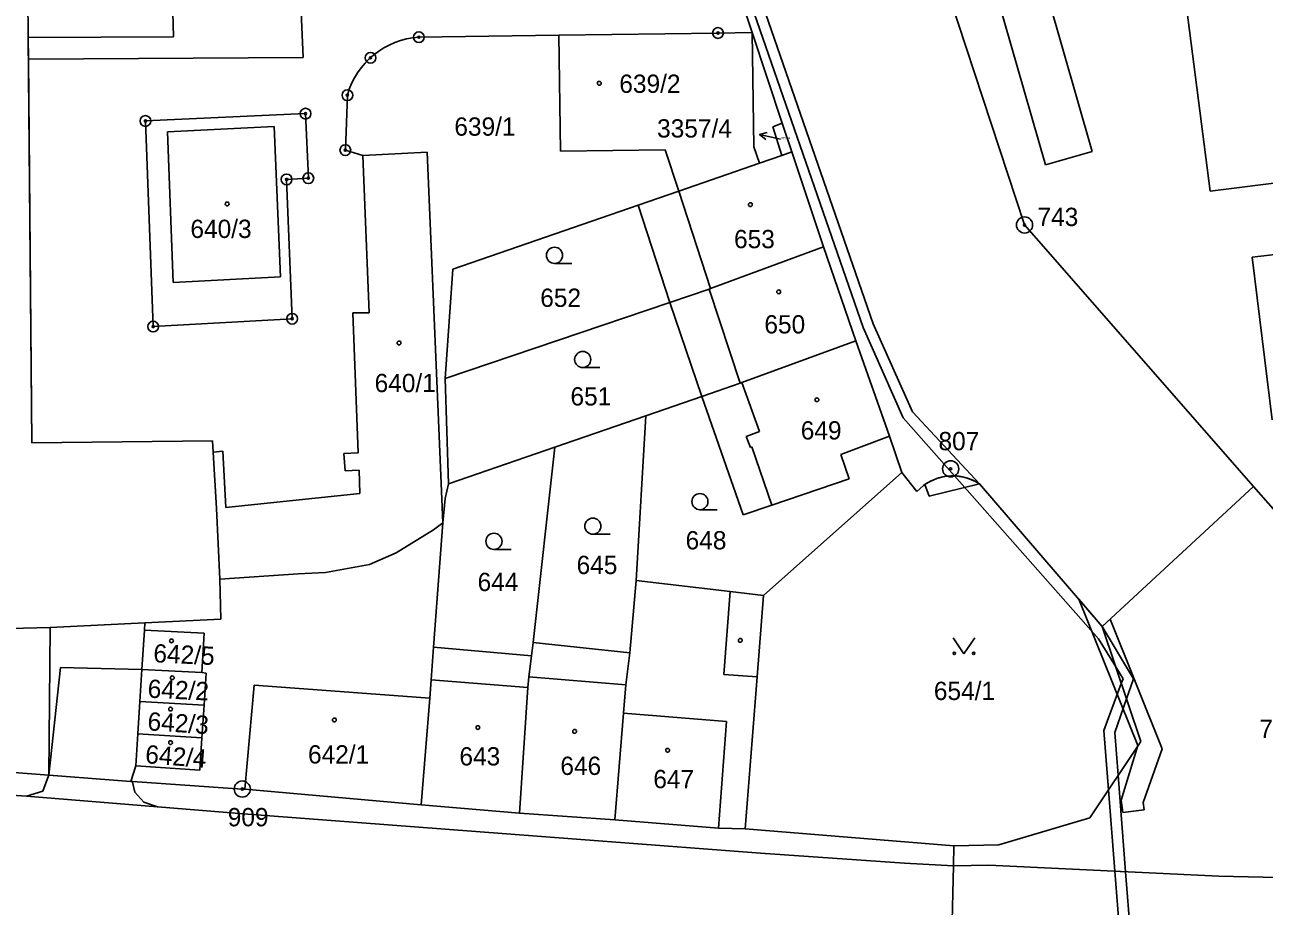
# Model space of a CAD drawing. Extents: x -755819 to -753140, y -1169796 to -1166000.
# Drawn here: x -755226.4 to -755111.2, y -1166822.8 to -1166741 of the extents above; entities that cross this region are included whole.
import ezdxf

# ---------------------------------------------------------------- set-up
doc = ezdxf.new("R2010")
doc.units = 0
for name, color, linetype in [('Vrstva 1', 7, 'Continuous'), ('Vrstva 16', 7, 'Continuous'), ('Vrstva 17', 7, 'Continuous'), ('Vrstva 18', 7, 'Continuous'), ('Vrstva 19', 7, 'Continuous'), ('Vrstva 24', 7, 'Continuous'), ('Vrstva 25', 7, 'Continuous'), ('Vrstva 27', 7, 'Continuous'), ('Vrstva 4', 7, 'Continuous'), ('Vrstva 6', 7, 'Continuous')]:
    doc.layers.add(name, color=color, linetype=linetype)

msp = doc.modelspace()

# ---------------------------------------------------------------- linework, layer by layer
at = {"layer": 'Vrstva 1'}
for p, q in [((-755123.81, -1166697.89), (-755116.26, -1166756.43)), ((-755142.4, -1166732.51), (-755133.52, -1166759.56)), ((-755160.95, -1166735.3), (-755158.84, -1166741.69)), ((-755226.17, -1166736.54), (-755226.11, -1166742.15)), ((-755200.91, -1166736.11), (-755200.57, -1166744)), ((-755226.11, -1166742.15), (-755226.09, -1166744.15)), ((-755176.81, -1166741.94), (-755189.81, -1166742.12)), ((-755162.01, -1166741.73), (-755176.81, -1166741.94)), ((-755176.81, -1166741.94), (-755176.66, -1166752.7)), ((-755158.84, -1166741.69), (-755162.01, -1166741.73)), ((-755158.84, -1166741.69), (-755156.06, -1166750.12)), ((-755200.57, -1166744), (-755226.09, -1166744.15)), ((-755196.45, -1166747.51), (-755196.64, -1166752.61)), ((-755215.22, -1166749.9), (-755200.34, -1166749.22)), ((-755214.5, -1166769), (-755215.22, -1166749.9)), ((-755200.34, -1166749.22), (-755200.08, -1166755.22)), ((-755156.06, -1166750.12), (-755156.9, -1166750.46)), ((-755156.9, -1166750.46), (-755156.08, -1166753.1)), ((-755196.64, -1166752.61), (-755195, -1166753.12)), ((-755176.66, -1166752.7), (-755166.92, -1166752.59)), ((-755166.92, -1166752.59), (-755165.66, -1166756.41)), ((-755189.05, -1166752.79), (-755195, -1166753.12)), ((-755195, -1166753.12), (-755194.42, -1166767.72)), ((-755189.05, -1166752.79), (-755187.58, -1166787.23)), ((-755158.16, -1166753.82), (-755156.08, -1166753.1)), ((-755156.08, -1166753.1), (-755155.15, -1166752.78)), ((-755155.15, -1166752.78), (-755152.2, -1166761.59)), ((-755165.66, -1166756.41), (-755158.16, -1166753.82)), ((-755116.26, -1166756.43), (-755101.36, -1166754.51)), ((-755200.08, -1166755.22), (-755202.1, -1166755.33)), ((-755202.1, -1166755.33), (-755201.58, -1166768.27)), ((-755165.66, -1166756.41), (-755169.44, -1166757.72)), ((-755169.44, -1166757.72), (-755186.66, -1166763.68)), ((-755166.5, -1166766.75), (-755169.44, -1166757.72)), ((-755133.52, -1166759.56), (-755112.26, -1166783.85)), ((-755152.2, -1166761.59), (-755162.71, -1166765.47)), ((-755152.2, -1166761.59), (-755149.19, -1166770.32)), ((-755109.44, -1166762.22), (-755112.37, -1166762.54)), ((-755112.37, -1166762.54), (-755110.5, -1166777.65)), ((-755186.66, -1166763.68), (-755187.37, -1166773.81)), ((-755166.5, -1166766.75), (-755162.83, -1166765.51)), ((-755162.83, -1166765.51), (-755162.71, -1166765.47)), ((-755187.37, -1166773.81), (-755166.5, -1166766.75)), ((-755163.5, -1166775.48), (-755166.5, -1166766.75)), ((-755201.58, -1166768.27), (-755214.5, -1166769)), ((-755194.42, -1166767.72), (-755195.96, -1166767.71)), ((-755195.96, -1166767.71), (-755195.46, -1166780.72)), ((-755159.79, -1166774.2), (-755149.19, -1166770.32)), ((-755149.19, -1166770.32), (-755146.08, -1166779.17)), ((-755187.37, -1166773.81), (-755187.05, -1166783.6)), ((-755159.94, -1166774.25), (-755163.5, -1166775.48)), ((-755159.94, -1166774.25), (-755159.79, -1166774.2)), ((-755163.5, -1166775.48), (-755168.72, -1166777.28)), ((-755159.67, -1166786.49), (-755163.5, -1166775.48)), ((-755168.72, -1166777.28), (-755177.18, -1166780.2)), ((-755168.72, -1166777.28), (-755169.61, -1166792.58)), ((-755187.05, -1166783.6), (-755177.18, -1166780.2)), ((-755177.18, -1166780.2), (-755179.2, -1166798.36)), ((-755146.08, -1166779.17), (-755150.59, -1166780.87)), ((-755146.08, -1166779.17), (-755144.94, -1166782.56)), ((-755208.02, -1166780.57), (-755208.93, -1166780.67)), ((-755208.93, -1166780.67), (-755208.61, -1166785.91)), ((-755207.75, -1166785.82), (-755208.02, -1166780.57)), ((-755195.46, -1166780.72), (-755196.77, -1166780.79)), ((-755196.77, -1166780.79), (-755196.67, -1166782.39)), ((-755150.59, -1166780.87), (-755149.83, -1166783.15)), ((-755196.67, -1166782.39), (-755195.37, -1166782.34)), ((-755195.37, -1166782.34), (-755195.28, -1166784.52)), ((-755144.94, -1166782.56), (-755157.79, -1166793.97)), ((-755144.94, -1166782.56), (-755143.53, -1166784.31)), ((-755187.05, -1166783.6), (-755187.35, -1166784.97)), ((-755149.83, -1166783.15), (-755157, -1166785.58)), ((-755137.72, -1166783.6), (-755126.3, -1166796.85)), ((-755195.28, -1166784.52), (-755207.75, -1166785.82)), ((-755126.3, -1166796.85), (-755112.26, -1166783.85)), ((-755112.26, -1166783.85), (-755102.54, -1166794.92)), ((-755208.61, -1166785.91), (-755208.3, -1166792.46)), ((-755187.35, -1166784.97), (-755187.58, -1166787.23)), ((-755157, -1166785.58), (-755159.67, -1166786.49)), ((-755188.44, -1166787.89), (-755191.92, -1166790.01)), ((-755187.58, -1166787.23), (-755188.44, -1166787.89)), ((-755187.58, -1166787.23), (-755188.44, -1166798.77)), ((-755191.92, -1166790.01), (-755194.39, -1166791.11)), ((-755194.39, -1166791.11), (-755198.47, -1166791.85)), ((-755201.03, -1166791.97), (-755208.3, -1166792.46)), ((-755208.3, -1166792.46), (-755208.22, -1166796.17)), ((-755198.47, -1166791.85), (-755201.03, -1166791.97)), ((-755170.21, -1166799.31), (-755169.61, -1166792.58)), ((-755169.61, -1166792.58), (-755160.87, -1166793.6)), ((-755160.87, -1166793.6), (-755157.79, -1166793.97)), ((-755157.79, -1166793.97), (-755158.38, -1166801.53)), ((-755208.22, -1166796.17), (-755215.27, -1166796.51)), ((-755237.9, -1166797.27), (-755224.07, -1166796.96)), ((-755224.07, -1166796.96), (-755224.2, -1166810.67)), ((-755215.32, -1166797.21), (-755215.55, -1166800.86)), ((-755215.27, -1166796.51), (-755215.32, -1166797.21)), ((-755209.75, -1166797.49), (-755215.32, -1166797.21)), ((-755209.98, -1166801.12), (-755209.75, -1166797.49)), ((-755122.73, -1166807.53), (-755126.3, -1166796.85)), ((-755179.2, -1166798.36), (-755179.34, -1166799.59)), ((-755179.2, -1166798.36), (-755170.21, -1166799.31)), ((-755188.44, -1166798.77), (-755188.67, -1166801.81)), ((-755188.44, -1166798.77), (-755179.34, -1166799.59)), ((-755179.34, -1166799.59), (-755179.59, -1166801.55)), ((-755170.56, -1166802.28), (-755170.21, -1166799.31)), ((-755215.55, -1166800.86), (-755215.73, -1166803.82)), ((-755215.55, -1166800.86), (-755209.98, -1166801.12)), ((-755209.57, -1166801.18), (-755209.98, -1166801.12)), ((-755209.77, -1166804.18), (-755209.57, -1166801.18)), ((-755188.67, -1166801.81), (-755188.79, -1166803.51)), ((-755179.59, -1166801.55), (-755179.67, -1166802.54)), ((-755158.38, -1166801.53), (-755159.48, -1166815.65)), ((-755179.67, -1166802.54), (-755180.45, -1166814.21)), ((-755170.78, -1166804.91), (-755170.56, -1166802.28)), ((-755215.73, -1166803.82), (-755215.92, -1166806.82)), ((-755215.73, -1166803.82), (-755209.77, -1166804.18)), ((-755209.97, -1166807.21), (-755209.77, -1166804.18)), ((-755188.79, -1166803.51), (-755189.6, -1166813.44)), ((-755170.78, -1166804.91), (-755171.6, -1166814.82)), ((-755215.92, -1166806.82), (-755216.11, -1166809.8)), ((-755215.92, -1166806.82), (-755209.97, -1166807.21)), ((-755210.17, -1166810.22), (-755209.97, -1166807.21)), ((-755127.44, -1166814.63), (-755122.73, -1166807.53)), ((-755238.64, -1166809.53), (-755224.2, -1166810.67)), ((-755216.11, -1166809.8), (-755216.56, -1166811.26)), ((-755216.11, -1166809.8), (-755210.17, -1166810.22)), ((-755224.2, -1166810.67), (-755216.56, -1166811.26)), ((-755216.56, -1166811.26), (-755216.42, -1166811.27)), ((-755216.42, -1166811.27), (-755206.22, -1166811.96)), ((-755233.38, -1166812.12), (-755226.28, -1166812.63)), ((-755206.22, -1166811.96), (-755205.97, -1166811.98)), ((-755205.97, -1166811.98), (-755189.6, -1166813.44)), ((-755214.09, -1166813.6), (-755226.28, -1166812.63)), ((-755214.09, -1166813.6), (-755206.11, -1166814.26)), ((-755189.6, -1166813.44), (-755180.45, -1166814.21)), ((-755206.11, -1166814.26), (-755187.36, -1166815.7)), ((-755180.45, -1166814.21), (-755171.6, -1166814.82)), ((-755171.6, -1166814.82), (-755161.96, -1166815.6)), ((-755135.9, -1166817.14), (-755127.44, -1166814.63)), ((-755187.36, -1166815.7), (-755158.06, -1166817.92)), ((-755159.48, -1166815.65), (-755161.96, -1166815.6)), ((-755159.48, -1166815.65), (-755140.09, -1166817.22)), ((-755140.09, -1166817.22), (-755135.9, -1166817.14)), ((-755158.06, -1166817.92), (-755144.69, -1166818.84)), ((-755140.13, -1166819.08), (-755140.09, -1166817.22)), ((-755140.13, -1166819.08), (-755144.69, -1166818.84)), ((-755140.4, -1166830.66), (-755140.13, -1166819.08)), ((-755140.13, -1166819.08), (-755136.84, -1166819.03)), ((-755136.84, -1166819.03), (-755115.46, -1166820.06)), ((-755115.46, -1166820.06), (-755103.33, -1166820.33))]:
    msp.add_line(p, q, dxfattribs=at)
for centre, radius, start, end in [((-755189.32, -1166749.51), 7.41, 93.8207, 164.315), ((-755140.2, -1166787.43), 4.56, 57.0605, 136.8738)]:
    msp.add_arc(centre, radius, start, end, dxfattribs=at)
at = {"layer": 'Vrstva 16'}
msp.add_line((-755158.15, -1166751.16), (-755156.19, -1166751.59), dxfattribs=at)
msp.add_lwpolyline([(-755157.57, -1166751.63), (-755158.15, -1166751.16), (-755157.43, -1166750.98)], dxfattribs=at)
at = {"layer": 'Vrstva 24'}
for centre, radius in [((-755189.81, -1166742.12), 0.5), ((-755189.81, -1166742.12), 0.1), ((-755162.01, -1166741.73), 0.5), ((-755162.01, -1166741.73), 0.1), ((-755194.3, -1166744.03), 0.5), ((-755194.3, -1166744.03), 0.1), ((-755196.45, -1166747.51), 0.5), ((-755196.45, -1166747.51), 0.1), ((-755200.34, -1166749.22), 0.5), ((-755200.34, -1166749.22), 0.1), ((-755215.22, -1166749.9), 0.5), ((-755215.22, -1166749.9), 0.1), ((-755196.64, -1166752.61), 0.5), ((-755196.64, -1166752.61), 0.1), ((-755202.1, -1166755.33), 0.5), ((-755200.08, -1166755.22), 0.5), ((-755202.1, -1166755.33), 0.1), ((-755200.08, -1166755.22), 0.1), ((-755133.52, -1166759.56), 0.75), ((-755133.52, -1166759.56), 0.1), ((-755214.5, -1166769), 0.5), ((-755201.58, -1166768.27), 0.5), ((-755201.58, -1166768.27), 0.1), ((-755214.5, -1166769), 0.1), ((-755140.39, -1166782.22), 0.75), ((-755140.39, -1166782.22), 0.1), ((-755206.22, -1166811.96), 0.75), ((-755206.22, -1166811.96), 0.1)]:
    msp.add_circle(centre, radius, dxfattribs=at)
at = {"layer": 'Vrstva 25'}
for p, q in [((-755177.2, -1166763.13), (-755175.6, -1166763.13)), ((-755174.58, -1166772.81), (-755172.98, -1166772.81)), ((-755163.69, -1166786.01), (-755162.09, -1166786.01)), ((-755173.64, -1166788.29), (-755172.04, -1166788.29)), ((-755182.83, -1166789.7), (-755181.23, -1166789.7)), ((-755140.15, -1166797.9), (-755139.15, -1166799.4)), ((-755139.15, -1166799.4), (-755138.15, -1166797.9))]:
    msp.add_line(p, q, dxfattribs=at)
for centre, radius in [((-755173.04, -1166746.4), 0.175), ((-755207.62, -1166757.61), 0.175), ((-755159, -1166757.67), 0.175), ((-755177.2, -1166762.38), 0.75), ((-755156.37, -1166765.77), 0.175), ((-755191.65, -1166770.52), 0.175), ((-755174.58, -1166772.06), 0.75), ((-755152.81, -1166775.8), 0.175), ((-755163.69, -1166785.26), 0.75), ((-755173.64, -1166787.54), 0.75), ((-755182.83, -1166788.95), 0.75), ((-755212.8, -1166798.2), 0.175), ((-755159.94, -1166798.15), 0.175), ((-755140.05, -1166799.35), 0.112), ((-755138.25, -1166799.35), 0.112), ((-755212.72, -1166801.62), 0.175), ((-755212.88, -1166804.53), 0.175), ((-755197.66, -1166805.54), 0.175), ((-755184.33, -1166806.25), 0.175), ((-755175.33, -1166806.6), 0.175), ((-755212.88, -1166807.65), 0.175), ((-755166.69, -1166808.36), 0.175)]:
    msp.add_circle(centre, radius, dxfattribs=at)
at = {"layer": 'Vrstva 27'}
for p, q in [((-755159.63, -1166734.01), (-755147.58, -1166768.74)), ((-755148.52, -1166769.1), (-755160.57, -1166734.33)), ((-755147.58, -1166768.74), (-755143.94, -1166776.93)), ((-755144.8, -1166777.47), (-755148.52, -1166769.1)), ((-755140.03, -1166782.87), (-755144.8, -1166777.47)), ((-755143.94, -1166776.93), (-755137.72, -1166783.6)), ((-755142.38, -1166784.74), (-755142.78, -1166783.67)), ((-755137.72, -1166783.6), (-755142.38, -1166784.74)), ((-755126.65, -1166798), (-755140.03, -1166782.87)), ((-755137.72, -1166783.6), (-755126.3, -1166796.85)), ((-755123, -1166807.93), (-755128.47, -1166794.33)), ((-755128.47, -1166794.33), (-755126.3, -1166796.85)), ((-755126.3, -1166796.85), (-755125.58, -1166796.18)), ((-755125.58, -1166796.18), (-755120.74, -1166808.21)), ((-755126.3, -1166796.85), (-755123.39, -1166801.71)), ((-755125.04, -1166800.62), (-755126.65, -1166798)), ((-755224.2, -1166810.67), (-755223.1, -1166800.68)), ((-755223.1, -1166800.68), (-755215.55, -1166800.86)), ((-755215.55, -1166800.86), (-755215.73, -1166803.82)), ((-755124.37, -1166801.71), (-755125.04, -1166800.62)), ((-755126.15, -1166806.52), (-755124.53, -1166802.14)), ((-755124.53, -1166802.14), (-755124.37, -1166801.71)), ((-755123.39, -1166801.71), (-755124.05, -1166803.59)), ((-755215.73, -1166803.82), (-755215.92, -1166806.82)), ((-755124.05, -1166803.59), (-755125.13, -1166806.7)), ((-755125.72, -1166812.04), (-755126.15, -1166806.52)), ((-755125.13, -1166806.7), (-755124.82, -1166810.68)), ((-755215.92, -1166806.82), (-755216.11, -1166809.8)), ((-755124.54, -1166812.98), (-755123, -1166807.93)), ((-755120.74, -1166808.21), (-755122.5, -1166813.2)), ((-755216.11, -1166809.8), (-755216.56, -1166811.26)), ((-755216.56, -1166811.26), (-755224.2, -1166810.67)), ((-755124.82, -1166810.68), (-755124.13, -1166819.64)), ((-755125.13, -1166819.59), (-755125.72, -1166812.04)), ((-755124.4, -1166814.13), (-755124.54, -1166812.98)), ((-755122.5, -1166813.2), (-755122.42, -1166813.89)), ((-755122.42, -1166813.89), (-755124.4, -1166814.13)), ((-755125.13, -1166819.59), (-755124.13, -1166819.64)), ((-755124.22, -1166831.38), (-755125.13, -1166819.59)), ((-755124.13, -1166819.64), (-755125.13, -1166819.59)), ((-755124.13, -1166819.64), (-755123.21, -1166831.42))]:
    msp.add_line(p, q, dxfattribs=at)
msp.add_arc((-755140.2, -1166787.42), 4.55, 57.0365, 124.5487, dxfattribs=at)
at = {"layer": 'Vrstva 4'}
for p, q in [((-755132.86, -1166733.13), (-755127.23, -1166752.73)), ((-755137.24, -1166734.31), (-755131.57, -1166753.96)), ((-755212.62, -1166742.07), (-755212.67, -1166739.83)), ((-755226.11, -1166742.15), (-755212.62, -1166742.07)), ((-755225.78, -1166779.81), (-755226.11, -1166742.15)), ((-755158.67, -1166752.31), (-755158.84, -1166741.69)), ((-755226.09, -1166744.15), (-755225.78, -1166779.81)), ((-755213.16, -1166750.91), (-755203.27, -1166750.42)), ((-755212.65, -1166764.9), (-755213.16, -1166750.91)), ((-755203.27, -1166750.42), (-755202.67, -1166764.38)), ((-755158.16, -1166753.82), (-755158.67, -1166752.31)), ((-755131.57, -1166753.96), (-755127.23, -1166752.73)), ((-755162.71, -1166765.47), (-755165.66, -1166756.41)), ((-755202.67, -1166764.38), (-755212.65, -1166764.9)), ((-755162.83, -1166765.51), (-755159.94, -1166774.25)), ((-755159.79, -1166774.2), (-755158.14, -1166778.76)), ((-755158.14, -1166778.76), (-755159.38, -1166779.21)), ((-755208.99, -1166779.6), (-755225.78, -1166779.81)), ((-755208.93, -1166780.67), (-755208.99, -1166779.6)), ((-755159.38, -1166779.21), (-755159, -1166780.23)), ((-755159, -1166780.23), (-755158.87, -1166780.18)), ((-755158.87, -1166780.18), (-755157, -1166785.58)), ((-755160.87, -1166793.6), (-755161.48, -1166801.32)), ((-755224.07, -1166796.96), (-755215.27, -1166796.51)), ((-755179.67, -1166802.54), (-755188.67, -1166801.81)), ((-755170.56, -1166802.28), (-755179.59, -1166801.55)), ((-755161.48, -1166801.32), (-755158.38, -1166801.53)), ((-755205.1, -1166802.32), (-755205.97, -1166811.98)), ((-755205.1, -1166802.32), (-755188.79, -1166803.51)), ((-755161.23, -1166805.68), (-755170.78, -1166804.91)), ((-755161.96, -1166815.6), (-755161.23, -1166805.68)), ((-755224.76, -1166812.16), (-755224.24, -1166810.74)), ((-755224.24, -1166810.74), (-755224.2, -1166810.67)), ((-755216.41, -1166811.32), (-755216.42, -1166811.27)), ((-755216.41, -1166811.32), (-755216.21, -1166812.26)), ((-755226.28, -1166812.63), (-755224.76, -1166812.16)), ((-755216.21, -1166812.26), (-755215.36, -1166813.19)), ((-755215.36, -1166813.19), (-755214.09, -1166813.6))]:
    msp.add_line(p, q, dxfattribs=at)
at = {"layer": 'Vrstva 6'}
msp.add_line((-755156.06, -1166750.12), (-755155.15, -1166752.78), dxfattribs=at)

# ---------------------------------------------------------------- texts
at = {"layer": 'Vrstva 16'}
msp.add_text('3357/4', height=1.7, dxfattribs=at).set_placement((-755167.67, -1166751.44))
at = {"layer": 'Vrstva 17'}
for s, p in [('743', (-755132.32, -1166759.66)), ('807', (-755141.52, -1166780.49)), ('909', (-755207.57, -1166815.42))]:
    msp.add_text(s, height=1.7, dxfattribs=at).set_placement(p)
at = {"layer": 'Vrstva 18'}
for s, height, p in [('639/1', 1.7, (-755186.51, -1166751.27)), ('3357/4', 0.2, (-755156.16, -1166751.59)), ('652', 1.7, (-755178.53, -1166767.17)), ('651', 1.7, (-755175.72, -1166776.33)), ('648', 1.7, (-755165.02, -1166789.7)), ('645', 1.7, (-755175.15, -1166791.99)), ('644', 1.7, (-755184.35, -1166793.57)), ('654/1', 1.7, (-755141.95, -1166803.69)), ('712/12', 1.7, (-755111.71, -1166807.23))]:
    msp.add_text(s, height=height, dxfattribs=at).set_placement(p)
at = {"layer": 'Vrstva 19'}
for s, p in [('639/2', (-755171.18, -1166747.29)), ('640/3', (-755211.04, -1166760.77)), ('653', (-755160.52, -1166761.72)), ('650', (-755157.7, -1166769.64)), ('640/1', (-755193.92, -1166775.09)), ('649', (-755154.32, -1166779.49)), ('642/1', (-755200.11, -1166809.59)), ('643', (-755186.04, -1166809.77)), ('646', (-755176.66, -1166810.65)), ('647', (-755168.02, -1166811.88))]:
    msp.add_text(s, height=1.7, dxfattribs=at).set_placement(p)
for s, rotation, p in [('642/5', 357.2965, (-755214.51, -1166800.18)), ('642/2', 357.2965, (-755215.04, -1166803.47)), ('642/3', 356.3797, (-755215.06, -1166806.5)), ('642/4', 355.5203, (-755215.28, -1166809.55))]:
    msp.add_text(s, height=1.7, rotation=rotation, dxfattribs=at).set_placement(p)

doc.saveas('drawing.dxf')
